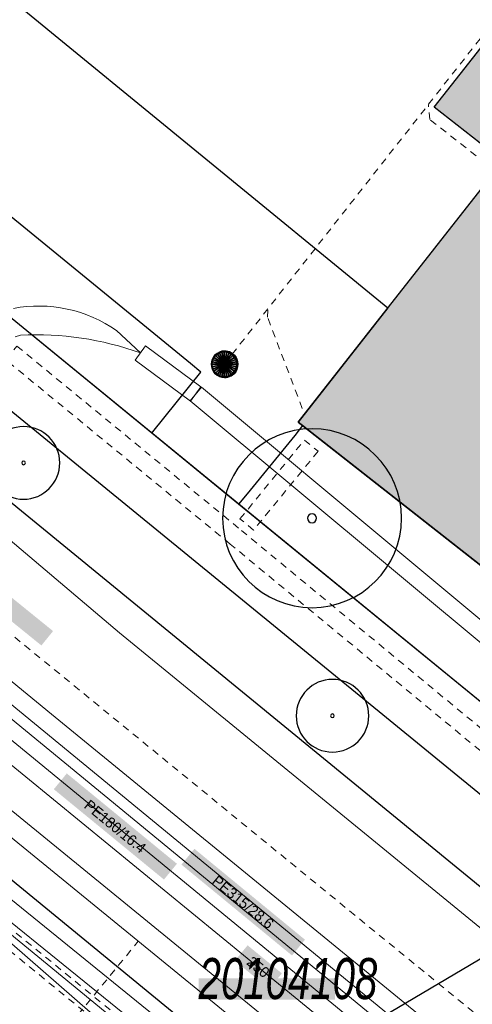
# Model space of a CAD drawing. Header units: metres. Extents: x 2695560 to 2696939, y 1260491 to 1262050.
# Tile 432 of 656: x 2696036 to 2696049, y 1260945 to 1260973. Entities that reach past the tile are written whole.
import ezdxf

# ---------------------------------------------------------------- set-up
doc = ezdxf.new("R2010")
doc.units = ezdxf.units.M
doc.linetypes.add('AUSGEZOGEN', pattern=[0])
doc.linetypes.add('VERDECKT2_S2', pattern=[0.36, 0.2, -0.16])
for name, color, linetype in [('XR$1$AV_Gebäudeflächen (BB)', 7, 'AUSGEZOGEN'), ('XR$1$AV_Lagefixpunkt-Nr.', 7, 'AUSGEZOGEN'), ('XR$1$AV_Linien (BB)', 7, 'AUSGEZOGEN'), ('XR$1$AW_LK_Schachtdeckel', 24, 'AUSGEZOGEN'), ('XR$1$GR_Baum', 94, 'AUSGEZOGEN'), ('XR$1$Liegenschaftsgrenzen', 7, 'AUSGEZOGEN'), ('XR$1$PFAW', 255, 'AUSGEZOGEN'), ('XR$1$RP_Abstandslinie', 7, 'AUSGEZOGEN')]:
    doc.layers.add(name, color=color, linetype=linetype)
for name, color, linetype, lineweight in [('XR$2$ABW-Linie-R-ungenau', 4, 'VERDECKT2_S2', 18), ('XR$2$ABW-LinieFlaeche-R-genau', 4, 'AUSGEZOGEN', 18), ('XR$2$ABW-Punkt', 6, 'AUSGEZOGEN', 18), ('XR$2$ELE-Flaeche-oberirdisch', 1, 'AUSGEZOGEN', 18), ('XR$2$ELE-Linie-ungenau', 1, 'VERDECKT2_S2', 18), ('XR$2$ELE-LinieFlaeche-genau', 1, 'AUSGEZOGEN', 18), ('XR$2$ELE-LinieFlaeche-ungenau', 1, 'VERDECKT2_S2', 18), ('XR$2$GAS-Linie-genau', 12, 'AUSGEZOGEN', 18), ('XR$2$GAS-LinieFlaeche-genau', 12, 'AUSGEZOGEN', 18), ('XR$2$KOM-Linie-U-genau', 91, 'AUSGEZOGEN', 18), ('XR$2$WAS-Linie-genau', 5, 'AUSGEZOGEN', 18), ('XR$2$WEI-Text', 59, 'AUSGEZOGEN', 18)]:
    doc.layers.add(name, color=color, linetype=linetype, lineweight=lineweight)
doc.styles.add('ARIAL', font='arial.ttf')
doc.styles.add('TXT', font='txt')

# ---------------------------------------------------------------- blocks, each defined once
blk = doc.blocks.new('COMPLEXOBJECT_671')
at = {"layer": 'XR$1$AV_Linien (BB)', "color": 7, "linetype": 'AUSGEZOGEN', "transparency": 33554687}
blk.add_line((5993.254, 10982.829), (6042.085, 10942.853), dxfattribs=at)
blk = doc.blocks.new('COMPLEXOBJECT_1430')
at = {"layer": 'XR$1$Liegenschaftsgrenzen', "color": 7, "linetype": 'AUSGEZOGEN', "transparency": 33554687}
blk.add_line((6053.36, 10949.53), (5997.028, 10995.623), dxfattribs=at)
blk = doc.blocks.new('WBGR1')
at = {"color": 94, "transparency": 33554687}
for radius, start, end in [(1, 90, 270), (1, 270, 90), (0.05, 90, 270), (0.05, 270, 90)]:
    blk.add_arc((0, 0), radius, start, end, dxfattribs=at)
blk = doc.blocks.new('BAW2082')
at = {"layer": 'XR$1$PFAW', "transparency": 33554687}
blk.add_hatch(color=7, dxfattribs=at).paths.add_polyline_path([(0.509, -0.003), (0.499, 0.098), (0.469, 0.194), (0.42, 0.283), (0.354, 0.359), (0.274, 0.421), (0.183, 0.466), (0.085, 0.491), (-0.016, 0.496), (-0.116, 0.481), (-0.211, 0.446), (-0.297, 0.392), (-0.37, 0.323), (-0.428, 0.24), (-0.468, 0.147), (-0.488, 0.047), (-0.488, -0.054), (-0.468, -0.153), (-0.428, -0.246), (-0.37, -0.329), (-0.297, -0.398), (-0.211, -0.452), (-0.116, -0.487), (-0.016, -0.502), (0.085, -0.497), (0.183, -0.472), (0.274, -0.427), (0.354, -0.366), (0.42, -0.289), (0.469, -0.2), (0.499, -0.104)])
at = {"transparency": 33554687}
for start, end in [(91.1948, 268.8052), (268.8052, 91.1948)]:
    blk.add_arc((0.01, 0), 0.5, start, end, dxfattribs=at)
at = {"layer": 'XR$1$PFAW', "transparency": 33554687}
blk.add_circle((0.009, -0.003), 0.5, dxfattribs=at)
blk = doc.blocks.new('ABW-KONTROLLSCHACHT')
at = {"layer": 'XR$2$ABW-Punkt', "linetype": 'AUSGEZOGEN', "lineweight": 25, "transparency": 33554687}
for points in [[(-194, 291, 2500), (0, 0, 2500), (-247, 247, 2500)], [(-194, 291), (0, 0), (-247, 247)], [(-194, 291, 2500), (-194, 291), (-247, 247), (-247, 247, 2500)], [(-134, 323, 2500), (0, 0, 2500), (-194, 291, 2500)], [(-134, 323), (0, 0), (-194, 291)], [(-134, 323, 2500), (-134, 323), (-194, 291), (-194, 291, 2500)], [(-68, 343, 2500), (0, 0, 2500), (-134, 323, 2500)], [(-68, 343), (0, 0), (-134, 323)], [(-68, 343, 2500), (-68, 343), (-134, 323), (-134, 323, 2500)], [(0, 350, 2500), (0, 0, 2500), (-68, 343, 2500)], [(0, 350), (0, 0), (-68, 343)], [(0, 350, 2500), (0, 350), (-68, 343), (-68, 343, 2500)], [(68, 343, 2500), (0, 0, 2500), (0, 350, 2500)], [(68, 343), (0, 0), (0, 350)], [(68, 343, 2500), (68, 343), (0, 350), (0, 350, 2500)], [(134, 323, 2500), (0, 0, 2500), (68, 343, 2500)], [(134, 323), (0, 0), (68, 343)], [(194, 291, 2500), (0, 0, 2500), (134, 323, 2500)], [(194, 291), (0, 0), (134, 323)], [(247, 247, 2500), (0, 0, 2500), (194, 291, 2500)], [(247, 247), (0, 0), (194, 291)], [(134, 323, 2500), (134, 323), (68, 343), (68, 343, 2500)], [(194, 291, 2500), (194, 291), (134, 323), (134, 323, 2500)], [(247, 247, 2500), (247, 247), (194, 291), (194, 291, 2500)], [(-343, 68, 2500), (0, 0, 2500), (-350, 0, 2500)], [(-343, 68), (0, 0), (-350, 0)], [(-343, 68, 2500), (-343, 68), (-350, 0), (-350, 0, 2500)], [(-350, 0, 2500), (0, 0, 2500), (-343, -68, 2500)], [(-350, 0), (0, 0), (-343, -68)], [(-323, 134, 2500), (0, 0, 2500), (-343, 68, 2500)], [(-323, 134), (0, 0), (-343, 68)], [(-323, 134, 2500), (-323, 134), (-343, 68), (-343, 68, 2500)], [(-343, -68, 2500), (0, 0, 2500), (-323, -134, 2500)], [(-343, -68), (0, 0), (-323, -134)], [(-291, 194, 2500), (0, 0, 2500), (-323, 134, 2500)], [(-291, 194), (0, 0), (-323, 134)], [(-291, 194, 2500), (-291, 194), (-323, 134), (-323, 134, 2500)], [(-323, -134, 2500), (0, 0, 2500), (-291, -194, 2500)], [(-323, -134), (0, 0), (-291, -194)], [(-247, 247, 2500), (0, 0, 2500), (-291, 194, 2500)], [(-247, 247), (0, 0), (-291, 194)], [(-247, 247, 2500), (-247, 247), (-291, 194), (-291, 194, 2500)], [(-291, -194, 2500), (0, 0, 2500), (-247, -247, 2500)], [(-291, -194), (0, 0), (-247, -247)], [(-247, -247, 2500), (0, 0, 2500), (-194, -291, 2500)], [(-247, -247), (0, 0), (-194, -291)], [(-194, -291, 2500), (0, 0, 2500), (-134, -323, 2500)], [(-194, -291), (0, 0), (-134, -323)], [(-134, -323, 2500), (0, 0, 2500), (-68, -343, 2500)], [(-134, -323), (0, 0), (-68, -343)], [(-68, -343, 2500), (0, 0, 2500), (0, -350, 2500)], [(-68, -343), (0, 0), (0, -350)], [(291, 194, 2500), (0, 0, 2500), (247, 247, 2500)], [(291, 194), (0, 0), (247, 247)], [(323, 134, 2500), (0, 0, 2500), (291, 194, 2500)], [(323, 134), (0, 0), (291, 194)], [(343, 68, 2500), (0, 0, 2500), (323, 134, 2500)], [(343, 68), (0, 0), (323, 134)], [(350, 0, 2500), (0, 0, 2500), (343, 68, 2500)], [(350, 0), (0, 0), (343, 68)], [(0, -350, 2500), (0, 0, 2500), (68, -343, 2500)], [(68, -343, 2500), (0, 0, 2500), (134, -323, 2500)], [(134, -323, 2500), (0, 0, 2500), (194, -291, 2500)], [(194, -291, 2500), (0, 0, 2500), (247, -247, 2500)], [(247, -247, 2500), (0, 0, 2500), (291, -194, 2500)], [(291, -194, 2500), (0, 0, 2500), (323, -134, 2500)], [(323, -134, 2500), (0, 0, 2500), (343, -68, 2500)], [(343, -68, 2500), (0, 0, 2500), (350, 0, 2500)], [(0, -350), (0, 0), (68, -343)], [(68, -343), (0, 0), (134, -323)], [(134, -323), (0, 0), (194, -291)], [(194, -291), (0, 0), (247, -247)], [(247, -247), (0, 0), (291, -194)], [(291, -194), (0, 0), (323, -134)], [(323, -134), (0, 0), (343, -68)], [(343, -68), (0, 0), (350, 0)], [(291, 194, 2500), (291, 194), (247, 247), (247, 247, 2500)], [(323, 134, 2500), (323, 134), (291, 194), (291, 194, 2500)], [(343, 68, 2500), (343, 68), (323, 134), (323, 134, 2500)], [(350, 0, 2500), (350, 0), (343, 68), (343, 68, 2500)], [(-350, 0, 2500), (-350, 0), (-343, -68), (-343, -68, 2500)], [(-343, -68, 2500), (-343, -68), (-323, -134), (-323, -134, 2500)], [(-323, -134, 2500), (-323, -134), (-291, -194), (-291, -194, 2500)], [(-291, -194, 2500), (-291, -194), (-247, -247), (-247, -247, 2500)], [(-247, -247, 2500), (-247, -247), (-194, -291), (-194, -291, 2500)], [(194, -291, 2500), (194, -291), (247, -247), (247, -247, 2500)], [(247, -247, 2500), (247, -247), (291, -194), (291, -194, 2500)], [(291, -194, 2500), (291, -194), (323, -134), (323, -134, 2500)], [(323, -134, 2500), (323, -134), (343, -68), (343, -68, 2500)], [(343, -68, 2500), (343, -68), (350, 0), (350, 0, 2500)], [(-194, -291, 2500), (-194, -291), (-134, -323), (-134, -323, 2500)], [(-134, -323, 2500), (-134, -323), (-68, -343), (-68, -343, 2500)], [(-68, -343, 2500), (-68, -343), (0, -350), (0, -350, 2500)], [(0, -350, 2500), (0, -350), (68, -343), (68, -343, 2500)], [(68, -343, 2500), (68, -343), (134, -323), (134, -323, 2500)], [(134, -323, 2500), (134, -323), (194, -291), (194, -291, 2500)]]:
    blk.add_3dface(points, dxfattribs=at)
blk = doc.blocks.new('ABW-DECKEL')
at = {"layer": 'XR$2$ABW-Punkt', "linetype": 'AUSGEZOGEN', "lineweight": 25, "transparency": 33554687}
for points in [[(-194, 291, 2500), (0, 0, 2500), (-247, 247, 2500)], [(-194, 291), (0, 0), (-247, 247)], [(-194, 291, 2500), (-194, 291), (-247, 247), (-247, 247, 2500)], [(-134, 323, 2500), (0, 0, 2500), (-194, 291, 2500)], [(-134, 323), (0, 0), (-194, 291)], [(-134, 323, 2500), (-134, 323), (-194, 291), (-194, 291, 2500)], [(-68, 343, 2500), (0, 0, 2500), (-134, 323, 2500)], [(-68, 343), (0, 0), (-134, 323)], [(-68, 343, 2500), (-68, 343), (-134, 323), (-134, 323, 2500)], [(0, 350, 2500), (0, 0, 2500), (-68, 343, 2500)], [(0, 350), (0, 0), (-68, 343)], [(0, 350, 2500), (0, 350), (-68, 343), (-68, 343, 2500)], [(68, 343, 2500), (0, 0, 2500), (0, 350, 2500)], [(68, 343), (0, 0), (0, 350)], [(68, 343, 2500), (68, 343), (0, 350), (0, 350, 2500)], [(134, 323, 2500), (0, 0, 2500), (68, 343, 2500)], [(134, 323), (0, 0), (68, 343)], [(194, 291, 2500), (0, 0, 2500), (134, 323, 2500)], [(194, 291), (0, 0), (134, 323)], [(247, 247, 2500), (0, 0, 2500), (194, 291, 2500)], [(247, 247), (0, 0), (194, 291)], [(134, 323, 2500), (134, 323), (68, 343), (68, 343, 2500)], [(194, 291, 2500), (194, 291), (134, 323), (134, 323, 2500)], [(247, 247, 2500), (247, 247), (194, 291), (194, 291, 2500)], [(-343, 68, 2500), (0, 0, 2500), (-350, 0, 2500)], [(-343, 68), (0, 0), (-350, 0)], [(-343, 68, 2500), (-343, 68), (-350, 0), (-350, 0, 2500)], [(-350, 0, 2500), (0, 0, 2500), (-343, -68, 2500)], [(-350, 0), (0, 0), (-343, -68)], [(-323, 134, 2500), (0, 0, 2500), (-343, 68, 2500)], [(-323, 134), (0, 0), (-343, 68)], [(-323, 134, 2500), (-323, 134), (-343, 68), (-343, 68, 2500)], [(-343, -68, 2500), (0, 0, 2500), (-323, -134, 2500)], [(-343, -68), (0, 0), (-323, -134)], [(-291, 194, 2500), (0, 0, 2500), (-323, 134, 2500)], [(-291, 194), (0, 0), (-323, 134)], [(-291, 194, 2500), (-291, 194), (-323, 134), (-323, 134, 2500)], [(-323, -134, 2500), (0, 0, 2500), (-291, -194, 2500)], [(-323, -134), (0, 0), (-291, -194)], [(-247, 247, 2500), (0, 0, 2500), (-291, 194, 2500)], [(-247, 247), (0, 0), (-291, 194)], [(-247, 247, 2500), (-247, 247), (-291, 194), (-291, 194, 2500)], [(-291, -194, 2500), (0, 0, 2500), (-247, -247, 2500)], [(-291, -194), (0, 0), (-247, -247)], [(-247, -247, 2500), (0, 0, 2500), (-194, -291, 2500)], [(-247, -247), (0, 0), (-194, -291)], [(-194, -291, 2500), (0, 0, 2500), (-134, -323, 2500)], [(-194, -291), (0, 0), (-134, -323)], [(-134, -323, 2500), (0, 0, 2500), (-68, -343, 2500)], [(-134, -323), (0, 0), (-68, -343)], [(-68, -343, 2500), (0, 0, 2500), (0, -350, 2500)], [(-68, -343), (0, 0), (0, -350)], [(291, 194, 2500), (0, 0, 2500), (247, 247, 2500)], [(291, 194), (0, 0), (247, 247)], [(323, 134, 2500), (0, 0, 2500), (291, 194, 2500)], [(323, 134), (0, 0), (291, 194)], [(343, 68, 2500), (0, 0, 2500), (323, 134, 2500)], [(343, 68), (0, 0), (323, 134)], [(350, 0, 2500), (0, 0, 2500), (343, 68, 2500)], [(350, 0), (0, 0), (343, 68)], [(0, -350, 2500), (0, 0, 2500), (68, -343, 2500)], [(68, -343, 2500), (0, 0, 2500), (134, -323, 2500)], [(134, -323, 2500), (0, 0, 2500), (194, -291, 2500)], [(194, -291, 2500), (0, 0, 2500), (247, -247, 2500)], [(247, -247, 2500), (0, 0, 2500), (291, -194, 2500)], [(291, -194, 2500), (0, 0, 2500), (323, -134, 2500)], [(323, -134, 2500), (0, 0, 2500), (343, -68, 2500)], [(343, -68, 2500), (0, 0, 2500), (350, 0, 2500)], [(0, -350), (0, 0), (68, -343)], [(68, -343), (0, 0), (134, -323)], [(134, -323), (0, 0), (194, -291)], [(194, -291), (0, 0), (247, -247)], [(247, -247), (0, 0), (291, -194)], [(291, -194), (0, 0), (323, -134)], [(323, -134), (0, 0), (343, -68)], [(343, -68), (0, 0), (350, 0)], [(291, 194, 2500), (291, 194), (247, 247), (247, 247, 2500)], [(323, 134, 2500), (323, 134), (291, 194), (291, 194, 2500)], [(343, 68, 2500), (343, 68), (323, 134), (323, 134, 2500)], [(350, 0, 2500), (350, 0), (343, 68), (343, 68, 2500)], [(-350, 0, 2500), (-350, 0), (-343, -68), (-343, -68, 2500)], [(-343, -68, 2500), (-343, -68), (-323, -134), (-323, -134, 2500)], [(-323, -134, 2500), (-323, -134), (-291, -194), (-291, -194, 2500)], [(-291, -194, 2500), (-291, -194), (-247, -247), (-247, -247, 2500)], [(-247, -247, 2500), (-247, -247), (-194, -291), (-194, -291, 2500)], [(194, -291, 2500), (194, -291), (247, -247), (247, -247, 2500)], [(247, -247, 2500), (247, -247), (291, -194), (291, -194, 2500)], [(291, -194, 2500), (291, -194), (323, -134), (323, -134, 2500)], [(323, -134, 2500), (323, -134), (343, -68), (343, -68, 2500)], [(343, -68, 2500), (343, -68), (350, 0), (350, 0, 2500)], [(-194, -291, 2500), (-194, -291), (-134, -323), (-134, -323, 2500)], [(-134, -323, 2500), (-134, -323), (-68, -343), (-68, -343, 2500)], [(-68, -343, 2500), (-68, -343), (0, -350), (0, -350, 2500)], [(0, -350, 2500), (0, -350), (68, -343), (68, -343, 2500)], [(68, -343, 2500), (68, -343), (134, -323), (134, -323, 2500)], [(134, -323, 2500), (134, -323), (194, -291), (194, -291, 2500)]]:
    blk.add_3dface(points, dxfattribs=at)

msp = doc.modelspace()

# ---------------------------------------------------------------- hatches: boundary and pattern name
at = {"transparency": 33554687}
for points in [[(2696033.066, 1260958.815), (2696032.735, 1260958.408), (2696036.746, 1260955.157), (2696037.077, 1260955.564)], [(2696037.465, 1260951.534), (2696037.098, 1260951.087), (2696040.215, 1260948.53), (2696040.582, 1260948.977)], [(2696041.077, 1260949.4), (2696040.71, 1260948.953), (2696043.839, 1260946.38), (2696044.206, 1260946.827)], [(2696042.582, 1260946.668), (2696042.224, 1260946.23), (2696043.194, 1260945.436), (2696043.552, 1260945.874)], [(2696041.197, 1260945.732), (2696041.197, 1260945.129), (2696045.06, 1260945.129), (2696045.06, 1260945.732)]]:
    msp.add_hatch(color=7, dxfattribs=at).paths.add_polyline_path(points)
at = {"layer": 'XR$1$AV_Gebäudeflächen (BB)', "true_color": 0xd2d2d2, "transparency": 33554687}
msp.add_hatch(color=254, dxfattribs=at).paths.add_polyline_path([(2696044.14, 1260961.381), (2696054.134, 1260953.53), (2696053.802, 1260953.108), (2696055.902, 1260951.473), (2696056.314, 1260951.998), (2696063.802, 1260946.116), (2696082.569, 1260970.007), (2696073.122, 1260977.427), (2696075.331, 1260980.239), (2696075.221, 1260980.325), (2696065.075, 1260988.296), (2696053.695, 1260973.809), (2696051.745, 1260975.341), (2696047.863, 1260970.4), (2696049.813, 1260968.868), (2696044.011, 1260961.482)])

# ---------------------------------------------------------------- linework, layer by layer
at = {"layer": 'XR$1$AV_Linien (BB)', "color": 7, "linetype": 'AUSGEZOGEN', "transparency": 33554687}
for p, q in [((2696050.612, 1260947.138), (2696001.187, 1260987.605)), ((2696039.876, 1260961.167), (2696033.767, 1260966.165)), ((2696042.329, 1260959.159), (2696039.876, 1260961.167)), ((2696054.33, 1260949.34), (2696042.329, 1260959.159))]:
    msp.add_line(p, q, dxfattribs=at)
for points in [[(2696039.876, 1260961.167), (2696039.905, 1260961.204), (2696041.262, 1260962.899), (2696040.97, 1260963.138), (2696001.993, 1260995.026), (2696001.793, 1260994.793), (2696000.606, 1260993.412), (2696000.549, 1260993.346)], [(2696052.463, 1260948.234), (2696047.492, 1260952.307), (2696002.445, 1260989.132), (2696001.187, 1260987.605)], [(2696044.14, 1260961.381), (2696044.011, 1260961.482), (2696049.813, 1260968.868), (2696047.863, 1260970.4), (2696051.745, 1260975.341), (2696053.695, 1260973.809), (2696065.075, 1260988.296)], [(2696044.14, 1260961.381), (2696043.916, 1260961.106), (2696042.567, 1260959.451), (2696042.329, 1260959.159)], [(2696063.802, 1260946.116), (2696056.314, 1260951.998), (2696055.902, 1260951.473), (2696053.802, 1260953.108), (2696054.134, 1260953.53), (2696044.14, 1260961.381)]]:
    msp.add_lwpolyline(points, dxfattribs=at)
at = {"layer": 'XR$1$Liegenschaftsgrenzen', "color": 7, "linetype": 'AUSGEZOGEN', "transparency": 33554687}
msp.add_line((2696054.33, 1260949.34), (2696041.04, 1260941.47), dxfattribs=at)
at = {"layer": 'XR$1$RP_Abstandslinie', "color": 7, "linetype": 'AUSGEZOGEN', "transparency": 33554687}
msp.add_lwpolyline([(2696004.507, 1260999.152), (2696046.551, 1260964.715), (2696044.011, 1260961.482), (2696054.134, 1260953.53), (2696053.802, 1260953.108), (2696055.902, 1260951.473), (2696056.314, 1260951.998), (2696063.802, 1260946.116), (2696065.938, 1260948.836), (2696085.272, 1260933), (2696080.907, 1260927.611), (2696089.661, 1260920.45), (2696094.023, 1260925.832), (2696108.627, 1260913.871)], dxfattribs=at)
at = {"layer": 'XR$2$ABW-Linie-R-ungenau', "linetype": 'VERDECKT2_S2', "transparency": 33554687}
for p, q in [((2696041.922, 1260963.118), (2696059.156, 1260985.055)), ((2696035.734, 1260942.192), (2696039.485, 1260946.782))]:
    msp.add_line(p, q, dxfattribs=at)
for points in [[(2696049.617, 1260968.84), (2696049.331, 1260968.797), (2696047.739, 1260970.047), (2696047.7, 1260970.473)], [(2696044.129, 1260961.868), (2696043.146, 1260964.451), (2696043.158, 1260964.691)]]:
    msp.add_lwpolyline(points, dxfattribs=at)
at = {"layer": 'XR$2$ABW-LinieFlaeche-R-genau', "linetype": 'AUSGEZOGEN', "transparency": 33554687}
msp.add_lwpolyline([(2696050.18, 1260938.043), (2695991.591, 1260985.919), (2695991.971, 1260986.383), (2696050.56, 1260938.507), (2696050.18, 1260938.043)], close=True, dxfattribs=at)
at = {"layer": 'XR$2$ELE-Flaeche-oberirdisch', "transparency": 33554687}
msp.add_lwpolyline([(2696068.198, 1260931.579), (2696062.143, 1260936.545), (2696038.953, 1260955.519), (2696025.766, 1260966.69), (2696023.669, 1260964.2), (2696037.033, 1260953.213), (2696060.242, 1260934.224), (2696068.198, 1260927.699), (2696068.198, 1260931.579)], close=True, dxfattribs=at)
msp.add_lwpolyline([(2696036.007, 1260963.897), (2696036.156, 1260963.939), (2696036.372, 1260963.948), (2696036.587, 1260963.952), (2696036.803, 1260963.95), (2696037.019, 1260963.943), (2696037.234, 1260963.93), (2696037.449, 1260963.912), (2696037.664, 1260963.889), (2696037.877, 1260963.86), (2696038.09, 1260963.826), (2696038.302, 1260963.786), (2696038.513, 1260963.741), (2696038.723, 1260963.691), (2696038.932, 1260963.636), (2696039.139, 1260963.575), (2696039.344, 1260963.509), (2696039.548, 1260963.438), (2696038.875, 1260964.072), (2696038.875, 1260964.072), (2696038.715, 1260964.178), (2696038.551, 1260964.276), (2696038.381, 1260964.366), (2696038.208, 1260964.447), (2696038.03, 1260964.519), (2696037.849, 1260964.583), (2696037.665, 1260964.637), (2696037.479, 1260964.682), (2696037.291, 1260964.718), (2696037.101, 1260964.744), (2696036.91, 1260964.761), (2696036.719, 1260964.768), (2696036.527, 1260964.765), (2696036.336, 1260964.753), (2696036.145, 1260964.732), (2696035.956, 1260964.701)], dxfattribs=at)
at = {"layer": 'XR$2$ELE-Linie-ungenau', "linetype": 'VERDECKT2_S2', "transparency": 33554687}
msp.add_lwpolyline([(2696068.198, 1260929), (2696057.887, 1260937.488), (2696014.949, 1260972.598), (2696013.579, 1260974.358), (2696012.829, 1260976.598), (2696013.169, 1260979.388), (2696014.129, 1260981.268), (2696015.709, 1260983.298), (2696018.295, 1260987.799)], dxfattribs=at)
at = {"layer": 'XR$2$ELE-LinieFlaeche-genau', "linetype": 'AUSGEZOGEN', "transparency": 33554687}
for points in [[(2696040.964, 1260962.078), (2696039.399, 1260963.237), (2696039.697, 1260963.639), (2696041.262, 1260962.48), (2696040.964, 1260962.078)], [(2696052.635, 1260952.351), (2696040.953, 1260962.087), (2696041.273, 1260962.471), (2696052.955, 1260952.735), (2696052.635, 1260952.351)]]:
    msp.add_lwpolyline(points, close=True, dxfattribs=at)
for points in [[(2696042.542, 1260942.568), (2696030.963, 1260951.953)], [(2696030.647, 1260951.565), (2696042.226, 1260942.18)]]:
    msp.add_lwpolyline(points, dxfattribs=at)
at = {"layer": 'XR$2$ELE-LinieFlaeche-ungenau', "linetype": 'VERDECKT2_S2', "transparency": 33554687}
for points in [[(2696046.593, 1260937.739), (2696023.446, 1260956.65), (2695993.85, 1260980.896), (2695994.166, 1260981.282), (2696023.762, 1260957.036), (2696046.909, 1260938.127), (2696046.593, 1260937.739)], [(2696053.88, 1260948.281), (2696042.091, 1260958.027), (2696035.736, 1260963.247), (2696036.054, 1260963.633), (2696042.409, 1260958.413), (2696054.198, 1260948.667), (2696053.88, 1260948.281)], [(2696042.366, 1260958.742), (2696044.19, 1260960.973), (2696044.578, 1260960.657), (2696042.754, 1260958.426), (2696042.366, 1260958.742)]]:
    msp.add_lwpolyline(points, close=True, dxfattribs=at)
at = {"layer": 'XR$2$GAS-Linie-genau', "linetype": 'AUSGEZOGEN', "transparency": 33554687}
msp.add_line((2696009.23, 1260974.354), (2696048.799, 1260941.893), dxfattribs=at)
at = {"layer": 'XR$2$GAS-LinieFlaeche-genau', "linetype": 'AUSGEZOGEN', "transparency": 33554687}
msp.add_lwpolyline([(2696068.198, 1260927.101), (2696062.391, 1260931.868), (2696048.8, 1260942.874), (2696015.651, 1260970.128), (2695993.526, 1260988.231), (2695992.085, 1260989.452), (2695991.881, 1260989.212), (2695993.324, 1260987.989), (2696015.451, 1260969.884), (2696048.6, 1260942.63), (2696062.191, 1260931.624), (2696068.198, 1260926.693), (2696068.198, 1260927.101)], close=True, dxfattribs=at)
at = {"layer": 'XR$2$KOM-Linie-U-genau', "linetype": 'AUSGEZOGEN', "transparency": 33554687}
for points in [[(2696039.079, 1260944.355), (2696033.936, 1260948.566), (2696021.941, 1260958.334), (2696010.069, 1260968.003), (2696009.768, 1260968.293), (2696009.301, 1260968.846), (2696008.887, 1260969.493), (2696008.633, 1260970.004), (2696008.451, 1260970.332), (2696008.19, 1260970.758), (2696007.96, 1260971.097), (2696007.738, 1260971.401), (2696007.332, 1260971.901), (2696006.949, 1260972.32), (2696006.018, 1260973.237), (2696005.284, 1260973.959)], [(2696039.014, 1260943.999), (2696032.721, 1260949.483), (2696025.461, 1260955.81), (2696010.17, 1260968.068), (2696007.019, 1260970.594)]]:
    msp.add_lwpolyline(points, dxfattribs=at)
at = {"layer": 'XR$2$WAS-Linie-genau', "linetype": 'AUSGEZOGEN', "transparency": 33554687}
msp.add_line((2696008.482, 1260974.222), (2696050.401, 1260939.894), dxfattribs=at)

# ---------------------------------------------------------------- block references
at = {"layer": 'XR$1$AV_Linien (BB)', "color": 7, "linetype": 'AUSGEZOGEN', "lineweight": -3, "transparency": 33554687}
msp.add_blockref('COMPLEXOBJECT_671', (2690000.97, 1249999.81), dxfattribs=at)
at = {"layer": 'XR$1$AW_LK_Schachtdeckel', "color": 24, "linetype": 'AUSGEZOGEN', "lineweight": -3, "transparency": 33554687, "xscale": 0.7499999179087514, "yscale": 0.7499999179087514}
msp.add_blockref('BAW2082', (2696041.927, 1260963.119), dxfattribs=at)
at = {"layer": 'XR$1$GR_Baum', "color": 94, "linetype": 'AUSGEZOGEN', "lineweight": -3, "transparency": 33554687}
for p, xscale, yscale in [((2696036.241, 1260960.326), 1.027451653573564, 1.027451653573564), ((2696044.406, 1260958.759), 2.531872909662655, 2.531872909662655), ((2696044.984, 1260953.168), 1.027451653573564, 1.027451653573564)]:
    msp.add_blockref('WBGR1', p, dxfattribs=dict(at, xscale=xscale, yscale=yscale))
at = {"layer": 'XR$1$Liegenschaftsgrenzen', "color": 7, "linetype": 'AUSGEZOGEN', "lineweight": -3, "transparency": 33554687}
msp.add_blockref('COMPLEXOBJECT_1430', (2690000.97, 1249999.81), dxfattribs=at)
at = {"layer": 'XR$2$ABW-Punkt', "color": 6, "linetype": 'AUSGEZOGEN', "lineweight": 18, "transparency": 33554687, "xscale": 0.001, "yscale": 0.001, "zscale": 0.001, "rotation": 360}
for name in ['ABW-KONTROLLSCHACHT', 'ABW-DECKEL']:
    msp.add_blockref(name, (2696041.922, 1260963.118), dxfattribs=at)

# ---------------------------------------------------------------- texts
at = {"layer": 'XR$1$AV_Lagefixpunkt-Nr.', "color": 7, "transparency": 33554687, "insert": (2696041.197, 1260945.129), "char_height": 1.1621, "width": 5.49745, "attachment_point": 7, "style": 'ARIAL'}
msp.add_mtext('\\A1;{\\fArial|i1|b0;\\H1.162102;\\W0.700000;\\C7;20104108}\\P', dxfattribs=at)
at = {"layer": 'XR$2$WEI-Text', "transparency": 33554687, "char_height": 0.3, "attachment_point": 5, "style": 'TXT'}
for s, insert, width, rotation in [('\\W1.00;PE180/16.4', (2696038.834, 1260950.031), 2.9119, 320.7), ('\\W1.00;PE315/28.6', (2696042.452, 1260947.889), 2.9119, 320.6), ('\\W1.00;250', (2696042.882, 1260946.051), 0.9119, 320.7)]:
    msp.add_mtext(s, dxfattribs=dict(at, insert=insert, width=width, rotation=rotation))

doc.saveas('drawing.dxf')
